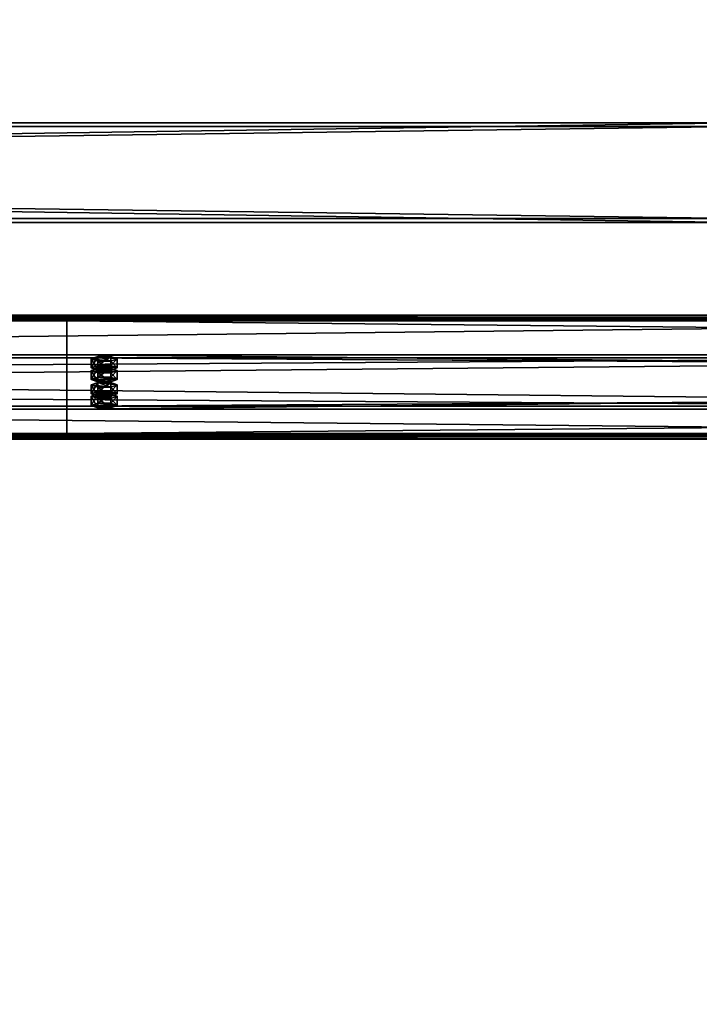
# Model space of a CAD drawing. Header units: millimetres. Extents: x -333 to 67333, y -930 to 39730.
# Tile 602 of 1056: x 4862 to 5407, y 17392 to 18183. Entities that reach past the tile are written whole.
import ezdxf

# ---------------------------------------------------------------- set-up
doc = ezdxf.new("R2010")
doc.units = ezdxf.units.MM
for name, color, linetype in [('13', 7, 'Continuous'), ('3', 7, 'Continuous'), ('95', 7, 'Continuous')]:
    doc.layers.add(name, color=color, linetype=linetype)

msp = doc.modelspace()

# ---------------------------------------------------------------- meshes
at = {"layer": '13', "color": 30}
mesh = msp.add_polyface(dxfattribs=at)
corners = [(6100.01, 17942.42, 7245.98), (6100.01, 17870.03, 7230.59), (-329.99, 17870.03, 7230.59), (-329.99, 17942.42, 7245.98), (6100.01, 17911.2, 7036.92), (-329.99, 17911.2, 7036.92), (6100.01, 17850.55, 7024.03), (-329.99, 17850.55, 7024.03), (6100.01, 17847.85, 7036.75), (-329.99, 17847.85, 7036.75), (6100.01, 17845.9, 7036.33), (-329.99, 17845.9, 7036.33), (6100.01, 17849.01, 7021.66), (-329.99, 17849.01, 7021.66), (6100.01, 17913.57, 7035.38), (-329.99, 17913.57, 7035.38), (6100.01, 17872.41, 7229.05), (-329.99, 17872.41, 7229.05), (6100.01, 17940.88, 7243.61), (-329.99, 17940.88, 7243.61), (6100.01, 17943.58, 7230.89), (-329.99, 17943.58, 7230.89), (6100.01, 17945.54, 7231.31), (-329.99, 17945.54, 7231.31)]
mesh.append_faces([[corners[k] for k in face] for face in [(0, 2, 3, 3), (1, 5, 2, 2), (4, 7, 5, 5), (6, 9, 7, 7), (8, 11, 9, 9), (10, 13, 11, 11), (12, 15, 13, 13), (14, 17, 15, 15), (16, 19, 17, 17), (18, 21, 19, 19), (20, 23, 21, 21), (22, 3, 23, 23), (20, 0, 22, 22), (8, 12, 10, 10), (11, 7, 9, 9)]], dxfattribs={"vtx0": -1, "color": 30})
mesh.append_faces([[corners[k] for k in face] for face in [(1, 16, 4, 4), (16, 0, 18, 18), (18, 0, 20, 20), (12, 6, 14, 14), (14, 4, 16, 16), (3, 19, 23, 23), (19, 2, 17, 17), (17, 2, 15, 15), (13, 7, 11, 11)]], dxfattribs={"vtx0": -1, "vtx1": -1, "color": 30})
mesh.append_faces([[corners[k] for k in face] for face in [(16, 1, 0, 0), (12, 8, 6, 6), (14, 6, 4, 4), (19, 3, 2, 2), (15, 2, 5, 5), (5, 13, 15, 15), (13, 5, 7, 7)]], dxfattribs={"vtx0": -1, "vtx2": -1, "vtx3": -1, "color": 30})
mesh.append_faces([[corners[k] for k in face] for face in [(21, 23, 19, 19)]], dxfattribs={"vtx1": -1, "color": 30})
mesh.append_faces([[corners[k] for k in face] for face in [(0, 1, 2, 2), (1, 4, 5, 5), (4, 6, 7, 7), (6, 8, 9, 9), (8, 10, 11, 11), (10, 12, 13, 13), (12, 14, 15, 15), (14, 16, 17, 17), (16, 18, 19, 19), (18, 20, 21, 21), (20, 22, 23, 23), (22, 0, 3, 3)]], dxfattribs={"vtx2": -1, "vtx3": -1, "color": 30})
mesh = msp.add_polyface(dxfattribs=at)
corners = [(11700.01, 17942.42, 7245.98), (11700.01, 17870.03, 7230.59), (4900.01, 17870.03, 7230.59), (4900.01, 17942.42, 7245.98), (11700.01, 17911.2, 7036.92), (4900.01, 17911.2, 7036.92), (11700.01, 17850.55, 7024.03), (4900.01, 17850.55, 7024.03), (11700.01, 17847.85, 7036.75), (4900.01, 17847.85, 7036.75), (11700.01, 17845.9, 7036.33), (4900.01, 17845.9, 7036.33), (11700.01, 17849.01, 7021.66), (4900.01, 17849.01, 7021.66), (11700.01, 17913.57, 7035.38), (4900.01, 17913.57, 7035.38), (11700.01, 17872.41, 7229.05), (4900.01, 17872.41, 7229.05), (11700.01, 17940.88, 7243.61), (4900.01, 17940.88, 7243.61), (11700.01, 17943.58, 7230.89), (4900.01, 17943.58, 7230.89), (11700.01, 17945.54, 7231.31), (4900.01, 17945.54, 7231.31)]
mesh.append_faces([[corners[k] for k in face] for face in [(0, 2, 3, 3), (1, 5, 2, 2), (4, 7, 5, 5), (6, 9, 7, 7), (8, 11, 9, 9), (10, 13, 11, 11), (12, 15, 13, 13), (14, 17, 15, 15), (16, 19, 17, 17), (18, 21, 19, 19), (20, 23, 21, 21), (22, 3, 23, 23), (20, 0, 22, 22), (8, 12, 10, 10), (11, 7, 9, 9)]], dxfattribs={"vtx0": -1, "color": 30})
mesh.append_faces([[corners[k] for k in face] for face in [(1, 16, 4, 4), (16, 0, 18, 18), (18, 0, 20, 20), (12, 6, 14, 14), (14, 4, 16, 16), (3, 19, 23, 23), (19, 2, 17, 17), (15, 5, 13, 13), (5, 17, 2, 2), (13, 7, 11, 11)]], dxfattribs={"vtx0": -1, "vtx1": -1, "color": 30})
mesh.append_faces([[corners[k] for k in face] for face in [(16, 1, 0, 0), (12, 8, 6, 6), (14, 6, 4, 4), (19, 3, 2, 2), (5, 15, 17, 17), (13, 5, 7, 7)]], dxfattribs={"vtx0": -1, "vtx2": -1, "vtx3": -1, "color": 30})
mesh.append_faces([[corners[k] for k in face] for face in [(21, 23, 19, 19)]], dxfattribs={"vtx1": -1, "color": 30})
mesh.append_faces([[corners[k] for k in face] for face in [(0, 1, 2, 2), (1, 4, 5, 5), (4, 6, 7, 7), (6, 8, 9, 9), (8, 10, 11, 11), (10, 12, 13, 13), (12, 14, 15, 15), (14, 16, 17, 17), (16, 18, 19, 19), (18, 20, 21, 21), (20, 22, 23, 23), (22, 0, 3, 3)]], dxfattribs={"vtx2": -1, "vtx3": -1, "color": 30})
at = {"layer": '3', "color": 91}
mesh = msp.add_polyface(dxfattribs=at)
corners = [(5288.7, 19188.75, 7186.84), (5342.89, 19139.46, 7176.36), (324.44, 13861.62, 6054.57), (270.25, 13910.91, 6065.05), (5342.89, 19124.07, 7248.75), (324.44, 13846.23, 6126.96), (5288.7, 19173.37, 7259.22), (270.25, 13895.53, 6137.43), (5286.51, 19191.37, 7184.33), (5286.51, 19174.74, 7262.58), (268.05, 13896.9, 6140.79), (268.05, 13913.54, 6062.54), (5345.09, 19121.45, 7251.26), (326.63, 13843.61, 6129.47), (5345.08, 19138.08, 7173), (326.63, 13860.24, 6051.21)]
mesh.append_faces([[corners[k] for k in face] for face in [(0, 2, 3, 3), (1, 5, 2, 2), (4, 7, 5, 5), (6, 3, 7, 7), (8, 10, 11, 11), (9, 13, 10, 10), (12, 15, 13, 13), (14, 11, 15, 15)]], dxfattribs={"vtx0": -1, "color": 91})
mesh.append_faces([[corners[k] for k in face] for face in [(9, 6, 12, 12), (6, 8, 0, 0), (0, 8, 1, 1), (12, 4, 14, 14), (4, 12, 6, 6), (14, 1, 8, 8), (11, 3, 15, 15), (3, 10, 7, 7), (13, 7, 10, 10)]], dxfattribs={"vtx0": -1, "vtx1": -1, "color": 91})
mesh.append_faces([[corners[k] for k in face] for face in [(6, 9, 8, 8), (14, 4, 1, 1), (3, 11, 10, 10), (15, 3, 2, 2), (2, 13, 15, 15), (13, 2, 5, 5), (13, 5, 7, 7)]], dxfattribs={"vtx0": -1, "vtx2": -1, "vtx3": -1, "color": 91})
mesh.append_faces([[corners[k] for k in face] for face in [(0, 1, 2, 2), (1, 4, 5, 5), (4, 6, 7, 7), (6, 0, 3, 3), (8, 9, 10, 10), (9, 12, 13, 13), (12, 14, 15, 15), (14, 8, 11, 11)]], dxfattribs={"vtx2": -1, "vtx3": -1, "color": 91})
mesh = msp.add_polyface(dxfattribs=at)
corners = [(5440, 18097, 2983), (5440, 18023, 2983), (60, 18023, 2983), (60, 18097, 2983), (5440, 18023, 3057), (60, 18023, 3057), (5440, 18097, 3057), (60, 18097, 3057), (5440, 18100, 2980), (5440, 18100, 3060), (60, 18100, 3060), (60, 18100, 2980), (5440, 18020, 3060), (60, 18020, 3060), (5440, 18020, 2980), (60, 18020, 2980)]
mesh.append_faces([[corners[k] for k in face] for face in [(0, 2, 3, 3), (1, 5, 2, 2), (4, 7, 5, 5), (6, 3, 7, 7), (8, 10, 11, 11), (9, 13, 10, 10), (12, 15, 13, 13), (14, 11, 15, 15)]], dxfattribs={"vtx0": -1, "color": 91})
mesh.append_faces([[corners[k] for k in face] for face in [(9, 6, 12, 12), (6, 8, 0, 0), (0, 8, 1, 1), (12, 4, 14, 14), (4, 12, 6, 6), (14, 1, 8, 8), (11, 3, 15, 15), (3, 10, 7, 7), (7, 10, 5, 5), (15, 2, 13, 13), (2, 15, 3, 3), (13, 5, 10, 10)]], dxfattribs={"vtx0": -1, "vtx1": -1, "color": 91})
mesh.append_faces([[corners[k] for k in face] for face in [(6, 9, 8, 8), (14, 4, 1, 1), (3, 11, 10, 10), (13, 2, 5, 5)]], dxfattribs={"vtx0": -1, "vtx2": -1, "vtx3": -1, "color": 91})
mesh.append_faces([[corners[k] for k in face] for face in [(0, 1, 2, 2), (1, 4, 5, 5), (4, 6, 7, 7), (6, 0, 3, 3), (8, 9, 10, 10), (9, 12, 13, 13), (12, 14, 15, 15), (14, 8, 11, 11)]], dxfattribs={"vtx2": -1, "vtx3": -1, "color": 91})
at = {"layer": '95', "color": 20}
mesh = msp.add_polyface(dxfattribs=at)
corners = [(4924.01, 17880.43, 7181.69), (4924.81, 17881.05, 7178.75), (4924.81, 17883.01, 7179.17), (4924.01, 17882.39, 7182.1), (4927.01, 17881.51, 7176.6), (4927.01, 17883.47, 7177.02), (4930.01, 17881.68, 7175.82), (4930.01, 17883.63, 7176.23), (4933.01, 17881.51, 7176.6), (4933.01, 17883.47, 7177.02), (4935.21, 17881.05, 7178.75), (4935.21, 17883.01, 7179.17), (4936.01, 17880.43, 7181.69), (4936.01, 17882.39, 7182.1), (4935.21, 17879.81, 7184.62), (4935.21, 17881.76, 7185.04), (4933.01, 17879.35, 7186.77), (4933.01, 17881.31, 7187.19), (4930.01, 17879.18, 7187.56), (4930.01, 17881.14, 7187.97), (4927.01, 17879.35, 7186.77), (4927.01, 17881.31, 7187.19), (4924.81, 17879.81, 7184.62), (4924.81, 17881.76, 7185.04), (4919.62, 17882.39, 7182.1), (4924.81, 17884.26, 7173.3), (4924.81, 17891.59, 7174.86), (4919.62, 17889.72, 7183.66), (4935.21, 17884.26, 7173.3), (4935.21, 17891.59, 7174.86), (4940.4, 17882.39, 7182.1), (4940.4, 17889.72, 7183.66), (4935.21, 17880.51, 7190.91), (4935.21, 17887.85, 7192.47), (4924.81, 17880.51, 7190.91), (4924.81, 17887.85, 7192.47), (4919.62, 17873.09, 7180.13), (4924.81, 17874.96, 7171.32), (4924.81, 17882.3, 7172.88), (4919.62, 17880.43, 7181.69), (4935.21, 17874.96, 7171.32), (4935.21, 17882.3, 7172.88), (4940.4, 17873.09, 7180.13), (4940.4, 17880.43, 7181.69), (4935.21, 17871.22, 7188.93), (4935.21, 17878.56, 7190.49), (4924.81, 17871.22, 7188.93), (4924.81, 17878.56, 7190.49), (4924.01, 17901.22, 7083.87), (4924.81, 17901.84, 7080.94), (4924.81, 17903.8, 7081.35), (4924.01, 17903.18, 7084.29), (4927.01, 17902.3, 7078.79), (4927.01, 17904.26, 7079.21), (4930.01, 17902.47, 7078), (4930.01, 17904.42, 7078.42), (4933.01, 17902.3, 7078.79), (4933.01, 17904.26, 7079.21), (4935.21, 17901.84, 7080.94), (4935.21, 17903.8, 7081.35), (4936.01, 17901.22, 7083.87), (4936.01, 17903.18, 7084.29), (4935.21, 17900.6, 7086.81), (4935.21, 17902.55, 7087.22), (4933.01, 17900.14, 7088.96), (4933.01, 17902.1, 7089.37), (4930.01, 17899.97, 7089.74), (4930.01, 17901.93, 7090.16), (4927.01, 17900.14, 7088.96), (4927.01, 17902.1, 7089.37), (4924.81, 17900.6, 7086.81), (4924.81, 17902.55, 7087.22), (4919.62, 17903.18, 7084.29), (4924.81, 17905.05, 7075.48), (4924.81, 17912.38, 7077.04), (4919.62, 17910.51, 7085.85), (4935.21, 17905.05, 7075.48), (4935.21, 17912.38, 7077.04), (4940.4, 17903.18, 7084.29), (4940.4, 17910.51, 7085.85), (4935.21, 17901.31, 7093.09), (4935.21, 17908.64, 7094.65), (4924.81, 17901.31, 7093.09), (4924.81, 17908.64, 7094.65), (4919.62, 17893.88, 7082.31), (4924.81, 17895.76, 7073.51), (4924.81, 17903.09, 7075.07), (4919.62, 17901.22, 7083.87), (4935.21, 17895.76, 7073.51), (4935.21, 17903.09, 7075.07), (4940.4, 17893.88, 7082.31), (4940.4, 17901.22, 7083.87), (4935.21, 17892.01, 7091.12), (4935.21, 17899.35, 7092.68), (4924.81, 17892.01, 7091.12), (4924.81, 17899.35, 7092.68)]
mesh.append_faces([[corners[k] for k in face] for face in [(0, 2, 3, 3), (1, 5, 2, 2), (4, 7, 5, 5), (6, 9, 7, 7), (8, 11, 9, 9), (10, 13, 11, 11), (12, 15, 13, 13), (14, 17, 15, 15), (16, 19, 17, 17), (18, 21, 19, 19), (20, 23, 21, 21), (22, 3, 23, 23), (4, 8, 6, 6), (18, 22, 20, 20), (23, 19, 21, 21), (11, 7, 9, 9), (24, 26, 27, 27), (25, 29, 26, 26), (28, 31, 29, 29), (30, 33, 31, 31), (32, 35, 33, 33), (34, 27, 35, 35), (25, 30, 28, 28), (32, 24, 34, 34), (27, 33, 35, 35), (31, 26, 29, 29), (36, 38, 39, 39), (37, 41, 38, 38), (40, 43, 41, 41), (42, 45, 43, 43), (44, 47, 45, 45), (46, 39, 47, 47), (37, 42, 40, 40), (44, 36, 46, 46), (39, 45, 47, 47), (43, 38, 41, 41), (48, 50, 51, 51), (49, 53, 50, 50), (52, 55, 53, 53), (54, 57, 55, 55), (56, 59, 57, 57), (58, 61, 59, 59), (60, 63, 61, 61), (62, 65, 63, 63), (64, 67, 65, 65), (66, 69, 67, 67), (68, 71, 69, 69), (70, 51, 71, 71), (52, 56, 54, 54), (66, 70, 68, 68), (71, 67, 69, 69), (59, 55, 57, 57), (72, 74, 75, 75), (73, 77, 74, 74), (76, 79, 77, 77), (78, 81, 79, 79), (80, 83, 81, 81), (82, 75, 83, 83), (73, 78, 76, 76), (80, 72, 82, 82), (75, 81, 83, 83), (79, 74, 77, 77), (84, 86, 87, 87), (85, 89, 86, 86), (88, 91, 89, 89), (90, 93, 91, 91), (92, 95, 93, 93), (94, 87, 95, 95), (85, 90, 88, 88), (92, 84, 94, 94), (87, 93, 95, 95), (91, 86, 89, 89)]], dxfattribs={"vtx0": -1, "color": 20})
mesh.append_faces([[corners[k] for k in face] for face in [(8, 4, 10, 10), (10, 4, 12, 12), (12, 1, 14, 14), (14, 0, 16, 16), (16, 22, 18, 18), (19, 23, 17, 17), (17, 3, 15, 15), (15, 2, 13, 13), (13, 5, 11, 11), (30, 25, 32, 32), (33, 26, 31, 31), (42, 36, 44, 44), (45, 38, 43, 43), (56, 52, 58, 58), (58, 52, 60, 60), (60, 49, 62, 62), (62, 70, 64, 64), (64, 70, 66, 66), (67, 71, 65, 65), (65, 51, 63, 63), (63, 50, 61, 61), (61, 53, 59, 59), (78, 73, 80, 80), (81, 74, 79, 79), (90, 84, 92, 92), (93, 86, 91, 91)]], dxfattribs={"vtx0": -1, "vtx1": -1, "color": 20})
mesh.append_faces([[corners[k] for k in face] for face in [(12, 4, 1, 1), (14, 1, 0, 0), (16, 0, 22, 22), (17, 23, 3, 3), (15, 3, 2, 2), (13, 2, 5, 5), (11, 5, 7, 7), (32, 25, 24, 24), (33, 27, 26, 26), (42, 37, 36, 36), (45, 39, 38, 38), (60, 52, 49, 49), (62, 49, 48, 48), (62, 48, 70, 70), (65, 71, 51, 51), (63, 51, 50, 50), (61, 50, 53, 53), (59, 53, 55, 55), (80, 73, 72, 72), (81, 75, 74, 74), (90, 85, 84, 84), (93, 87, 86, 86)]], dxfattribs={"vtx0": -1, "vtx2": -1, "vtx3": -1, "color": 20})
mesh.append_faces([[corners[k] for k in face] for face in [(0, 1, 2, 2), (1, 4, 5, 5), (4, 6, 7, 7), (6, 8, 9, 9), (8, 10, 11, 11), (10, 12, 13, 13), (12, 14, 15, 15), (14, 16, 17, 17), (16, 18, 19, 19), (18, 20, 21, 21), (20, 22, 23, 23), (22, 0, 3, 3), (24, 25, 26, 26), (25, 28, 29, 29), (28, 30, 31, 31), (30, 32, 33, 33), (32, 34, 35, 35), (34, 24, 27, 27), (36, 37, 38, 38), (37, 40, 41, 41), (40, 42, 43, 43), (42, 44, 45, 45), (44, 46, 47, 47), (46, 36, 39, 39), (48, 49, 50, 50), (49, 52, 53, 53), (52, 54, 55, 55), (54, 56, 57, 57), (56, 58, 59, 59), (58, 60, 61, 61), (60, 62, 63, 63), (62, 64, 65, 65), (64, 66, 67, 67), (66, 68, 69, 69), (68, 70, 71, 71), (70, 48, 51, 51), (72, 73, 74, 74), (73, 76, 77, 77), (76, 78, 79, 79), (78, 80, 81, 81), (80, 82, 83, 83), (82, 72, 75, 75), (84, 85, 86, 86), (85, 88, 89, 89), (88, 90, 91, 91), (90, 92, 93, 93), (92, 94, 95, 95), (94, 84, 87, 87)]], dxfattribs={"vtx2": -1, "vtx3": -1, "color": 20})

doc.saveas('drawing.dxf')
